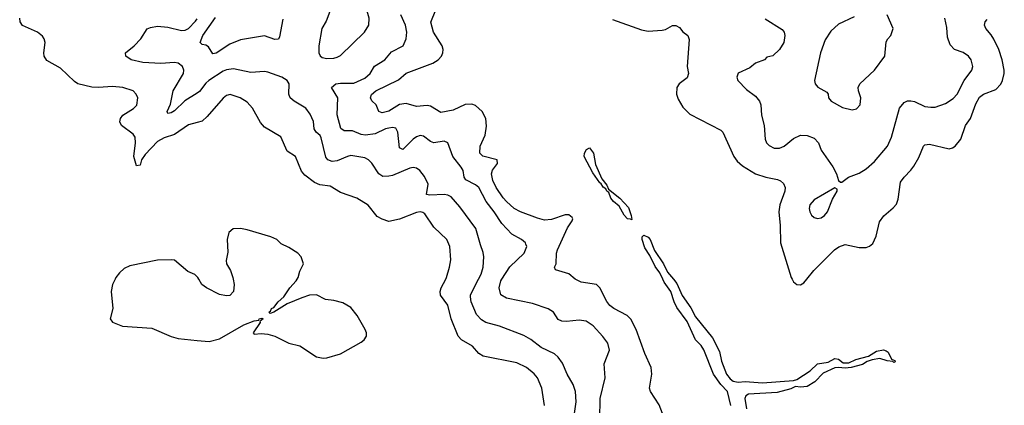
# Model space of a CAD drawing. Header units: inches. Extents: x 1173000 to 1307049, y 522583 to 678455.
# Tile 396 of 617: x 1278973 to 1284670, y 589271 to 591502. Entities that reach past the tile are written whole.
import ezdxf

# ---------------------------------------------------------------- set-up
doc = ezdxf.new("R2010")
doc.units = ezdxf.units.IN
doc.header["$MEASUREMENT"] = 0
for name, color, linetype in [('B2578', 7, 'Continuous'), ('B2579', 7, 'Continuous'), ('B2588', 7, 'Continuous'), ('B2589', 7, 'Continuous')]:
    doc.layers.add(name, color=color, linetype=linetype)

msp = doc.modelspace()

# ---------------------------------------------------------------- linework, layer by layer
at = {"layer": 'B2578', "color": 5, "elevation": 920}
msp.add_lwpolyline([(1279525.3, 590000), (1279510.3, 589970), (1279502, 589930), (1279512.4, 589830), (1279496, 589770), (1279510.7, 589750.7), (1279567.9, 589727.9), (1279737.3, 589717.3), (1279850, 589668.7), (1279890, 589657), (1280000, 589646.4)], dxfattribs=at)
at = {"layer": 'B2579', "color": 5}
for points, elevation in [([(1280000, 590906.6), (1279950, 590892.5), (1279870, 590837), (1279810, 590818.5), (1279770, 590797.5), (1279698.9, 590721.1), (1279678.2, 590690), (1279670, 590659.3), (1279650, 590656.3), (1279633.6, 590710), (1279643.9, 590790), (1279641.1, 590821.1), (1279630, 590839.3), (1279562, 590890), (1279552.8, 590910), (1279556.3, 590930), (1279570.9, 590949.1), (1279632.7, 590987.3), (1279651.9, 591008.1), (1279656.9, 591050), (1279648, 591070), (1279629.5, 591090), (1279570, 591109.8), (1279510, 591114.2), (1279430, 591108.6), (1279390.9, 591110.9), (1279309.9, 591129.9), (1279290, 591143.5), (1279210, 591220.5), (1279130, 591265.1), (1279115.6, 591290), (1279113.6, 591310), (1279120.9, 591370), (1279116, 591390), (1279105.8, 591405.8), (1279076, 591430), (1278989, 591469), (1278975.4, 591490), (1278973.5, 591510)], 880), ([(1280000, 591077.4), (1279928.7, 591031.3), (1279870, 590974.6), (1279850, 590962.9), (1279830, 590959.3), (1279827.1, 590970), (1279846.2, 591013.8), (1279861.3, 591090), (1279921.1, 591190), (1279923.2, 591210), (1279915, 591230), (1279890, 591249.9), (1279870, 591254.1), (1279790, 591248.1), (1279686.2, 591253.8), (1279617.6, 591270), (1279587.3, 591290), (1279585.6, 591310), (1279635.6, 591350), (1279675.1, 591390), (1279711.2, 591448.8), (1279730, 591457), (1279770, 591463.7), (1279830, 591457.8), (1279910, 591439), (1279930, 591441.2), (1279950, 591451), (1279990, 591493.7), (1280000, 591506.9)], 860), ([(1280000, 590013.7), (1279986.9, 590026.9), (1279945.5, 590045.5), (1279870, 590109.6), (1279850, 590112.6), (1279770, 590111.2), (1279610, 590078.4), (1279578.3, 590061.7), (1279550, 590037), (1279530, 590009.4), (1279525.3, 590000)], 920)]:
    msp.add_lwpolyline(points, dxfattribs=dict(at, elevation=elevation))
at = {"layer": 'B2588', "color": 5}
for points, elevation in [([(1280000, 589646.4), (1280070, 589639.6), (1280130, 589655.9), (1280270, 589735.3), (1280330, 589759.1), (1280356.4, 589763.6), (1280358, 589770), (1280374.8, 589774.8), (1280382, 589770), (1280363.6, 589756.4), (1280364.7, 589750), (1280324.7, 589690), (1280330, 589682), (1280370, 589686.8), (1280410, 589682), (1280450, 589670.4), (1280531, 589630), (1280594, 589614), (1280690, 589550.5), (1280730, 589543), (1280750, 589545.5), (1280830, 589567.7), (1280950, 589636.3), (1280966, 589650), (1280979.5, 589670), (1280980.7, 589690), (1280972, 589710), (1280926.3, 589790), (1280890, 589835.6), (1280842.7, 589862.7), (1280790, 589877), (1280743.6, 589883.6), (1280689.7, 589909.7), (1280650, 589907.7), (1280606.7, 589893.3), (1280521.5, 589858.5), (1280444.7, 589810), (1280422, 589802), (1280415.3, 589810), (1280425.1, 589814.9), (1280429.6, 589830), (1280443, 589837), (1280468.4, 589870), (1280501.5, 589898.5), (1280536.2, 589950), (1280572.2, 589990), (1280578.5, 590000)], 920), ([(1280208.9, 590000), (1280213.4, 589970), (1280210.4, 589929.6), (1280190, 589906), (1280170, 589904.5), (1280130, 589912.3), (1280054, 589950), (1280026.6, 589970), (1280009.4, 590000)], 920), ([(1282008.9, 589270), (1281994.8, 589370), (1281968.5, 589430), (1281950, 589453.5), (1281906.3, 589490), (1281850, 589516.1), (1281654.7, 589554.7), (1281630.7, 589570.7), (1281592.7, 589612.7), (1281530, 589648.5), (1281509.9, 589669.9), (1281470.6, 589770), (1281449.9, 589850), (1281408.7, 589908.7), (1281405.4, 589930), (1281411.3, 589950), (1281438.1, 590000)], 880), ([(1282182, 589210), (1282193.8, 589290), (1282189.8, 589350), (1282175.3, 589390), (1282141.6, 589450), (1282113.9, 589513.9), (1282089.7, 589550), (1282067.8, 589567.8), (1281990, 589604.6), (1281930, 589651.7), (1281890, 589674.6), (1281750, 589727.9), (1281670, 589749.8), (1281645.3, 589765.3), (1281616.2, 589796.2), (1281584.5, 589870), (1281581, 589899), (1281582.4, 589910), (1281628.4, 590000)], 860), ([(1282329.9, 589190), (1282331.4, 589310), (1282360.4, 589430), (1282355.1, 589510), (1282386, 589590), (1282376.3, 589630), (1282348, 589668), (1282291, 589730), (1282250, 589757.2), (1282210, 589762.9), (1282136.2, 589756.2), (1282110, 589758.3), (1282087.9, 589767.9), (1282061.6, 589810), (1282030, 589829.7), (1281939.5, 589859.5), (1281790, 589889.8), (1281757.2, 589910), (1281746.9, 589950), (1281756.1, 589990), (1281762.7, 590000)], 840), ([(1282712.5, 589172.5), (1282673.7, 589273.7), (1282623.1, 589350), (1282617.2, 589370), (1282630.8, 589450), (1282626.6, 589490), (1282589.9, 589569.9), (1282539.9, 589710), (1282509.4, 589769.4), (1282488.5, 589790), (1282410.4, 589830.4), (1282387.8, 589847.8), (1282370.5, 589870.5), (1282330.5, 589950.5), (1282310, 589969.7), (1282222.5, 589982.5), (1282190, 589998.3), (1282188, 590000)], 820), ([(1283087.7, 589270), (1283069.3, 589350), (1283030, 589391.7), (1282986.6, 589450), (1282931.7, 589591.7), (1282915.8, 589615.8), (1282882.9, 589650), (1282834.6, 589754.6), (1282775.7, 589835.7), (1282759.3, 589870), (1282739.8, 589930), (1282702.4, 589982.4), (1282693.8, 590000)], 780), ([(1282755.4, 590000), (1282775.5, 589975.5), (1282806.2, 589906.2), (1282855.5, 589835.5), (1282883.2, 589783.2), (1282981.3, 589661.3), (1283022.6, 589582.6), (1283033.1, 589526.9), (1283062.1, 589450), (1283082.9, 589422.9), (1283101.1, 589410), (1283130, 589404.3), (1283170, 589407.6), (1283270, 589399.8), (1283450, 589413.5), (1283470, 589420.7), (1283547.1, 589470), (1283590, 589511.3), (1283650, 589519.7), (1283690, 589541.1), (1283710, 589538.4), (1283736.8, 589516.8), (1283770, 589515.5), (1283810, 589534.8), (1283884.2, 589555.8), (1283930, 589582.9), (1283970, 589591.1), (1283986.6, 589586.6), (1283997.8, 589577.8), (1284018, 589538), (1284037.3, 589530), (1284038, 589522), (1284030, 589519), (1284024.1, 589524.1), (1283991.4, 589528.6), (1283950, 589541.6), (1283905.4, 589534.6), (1283876.1, 589523.9), (1283850, 589506.1), (1283784, 589490), (1283750, 589484.8), (1283710, 589489.8), (1283690, 589486.6), (1283622.6, 589457.4), (1283572.8, 589407.2), (1283530, 589379.2), (1283490, 589375), (1283461.5, 589378.5), (1283434.4, 589365.6), (1283355.6, 589344.4), (1283190, 589335.2), (1283173.9, 589326.1), (1283169.3, 589310), (1283179.1, 589250)], 780), ([(1283442.6, 590000), (1283450, 589984.9), (1283470, 589970.4), (1283490, 589968.4), (1283510, 589979.3), (1283527, 590000)], 820)]:
    msp.add_lwpolyline(points, dxfattribs=dict(at, elevation=elevation))
at = {"layer": 'B2589', "color": 5}
for points, elevation in [([(1280910, 591649.7), (1280870, 591641.4), (1280830, 591625.1), (1280796.4, 591603.6), (1280779.1, 591580.9), (1280746.2, 591493.8), (1280721.1, 591450), (1280703.6, 591350), (1280704.9, 591310), (1280712.1, 591292.1), (1280723.6, 591283.6), (1280750, 591276.5), (1280790, 591278.3), (1280810, 591284.9), (1280830, 591294.9), (1280968.2, 591430), (1280993.5, 591470), (1280995.3, 591510), (1280972.2, 591592.2), (1280950.8, 591630.8), (1280930, 591646.3)], 860), ([(1282510, 590344), (1282508, 590348), (1282490, 590349.8), (1282469.9, 590369.9), (1282442.3, 590422.3), (1282408.7, 590450), (1282393.5, 590470), (1282381.5, 590501.5), (1282370, 590509.6), (1282363.7, 590523.7), (1282350, 590532), (1282336.2, 590556.2), (1282330, 590558.7), (1282290, 590614.7), (1282238.4, 590710), (1282241.8, 590730), (1282253.6, 590750), (1282270, 590759.6), (1282292.8, 590730), (1282304.3, 590664.3), (1282341.8, 590581.8), (1282370, 590544.9), (1282380.3, 590520.3), (1282445.3, 590470), (1282495.7, 590415.7), (1282511.6, 590368.4), (1282514, 590346)], 780), ([(1283690, 590528), (1283570, 590459.1), (1283545, 590430), (1283541.8, 590410), (1283545, 590390), (1283554.9, 590370), (1283570, 590356.9), (1283590, 590351.5), (1283610, 590356.1), (1283630, 590369.1), (1283647.1, 590390), (1283675.8, 590464.2), (1283702, 590510), (1283702, 590522)], 840)]:
    msp.add_lwpolyline(points, close=True, dxfattribs=dict(at, elevation=elevation))
for points, elevation in [([(1280496, 591504), (1280477.1, 591402.9), (1280470.9, 591389.1), (1280450, 591386.2), (1280390, 591408.6), (1280250, 591384.8), (1280190, 591360.6), (1280110, 591307.9), (1280090, 591303.6), (1280065.2, 591345.2), (1280050, 591354.3), (1280030, 591357.6), (1280017.6, 591370), (1280032.5, 591410), (1280105.4, 591514.6)], 840), ([(1281762.7, 590000), (1281810, 590071.2), (1281892.1, 590150), (1281906.6, 590190), (1281902.5, 590202.5), (1281899.7, 590210), (1281876.9, 590230), (1281820.9, 590260.9), (1281761.9, 590321.9), (1281718.1, 590390), (1281672.5, 590450), (1281630, 590530.6), (1281610, 590547), (1281555.4, 590575.4), (1281545.7, 590590), (1281538.2, 590630), (1281528.5, 590648.5), (1281479.3, 590710), (1281449.8, 590789.8), (1281430, 590799.7), (1281370, 590789.8), (1281350, 590797.1), (1281310, 590828.7), (1281290, 590832.4), (1281270, 590824.6), (1281250, 590809.8), (1281189.7, 590749.7), (1281170, 590760.9), (1281161.5, 590850), (1281150, 590873.7), (1281130, 590877.4), (1281110, 590875), (1281090, 590869.8), (1281030, 590840.5), (1280973.7, 590833.7), (1280950, 590837), (1280899.6, 590859.6), (1280850, 590858.9), (1280832.2, 590872.2), (1280810.7, 590950.7), (1280813.4, 591050), (1280777.7, 591110), (1280802.9, 591130), (1280830, 591134.4), (1280905.9, 591134.1), (1280970, 591163.2), (1281000.3, 591190), (1281027.1, 591232.9), (1281085.1, 591270), (1281123.9, 591316.1), (1281191.1, 591350), (1281209.8, 591390), (1281214, 591430), (1281206, 591470), (1281178.9, 591530)], 840), ([(1282188, 590000), (1282151.1, 590031.1), (1282074.2, 590054.2), (1282067.6, 590070), (1282076.8, 590090), (1282079.3, 590150), (1282085.1, 590170), (1282142, 590298), (1282170, 590338.8), (1282174.3, 590350), (1282170, 590357), (1282150, 590372.4), (1282130, 590373.5), (1282050, 590345.1), (1282010, 590342.2), (1281970, 590352.8), (1281871.6, 590390), (1281834.7, 590410), (1281789, 590450), (1281770, 590470.9), (1281730.8, 590530.8), (1281711.3, 590571.3), (1281703.6, 590610), (1281709.6, 590630.4), (1281737, 590670), (1281735.8, 590690), (1281652.9, 590712.9), (1281636.1, 590730), (1281637.6, 590770), (1281666.3, 590833.7), (1281673.9, 590886.1), (1281669.7, 590930), (1281648.4, 590970), (1281610, 591005.1), (1281590, 591013.5), (1281550, 591010.7), (1281481.4, 590978.6), (1281410, 590964.8), (1281350, 591001.1), (1281330, 591005.5), (1281270, 590999.8), (1281210, 591017.5), (1281170, 591011.8), (1281110, 590971.9), (1281070, 590963), (1281051.3, 590970), (1281036.3, 591010), (1281010, 591032.3), (1281002.2, 591050), (1281009.7, 591069.7), (1281033.5, 591090), (1281165.5, 591154.5), (1281210, 591191.6), (1281362.7, 591250), (1281394, 591270), (1281413.1, 591290), (1281422.4, 591310), (1281423.5, 591330), (1281418.2, 591350), (1281367.4, 591430), (1281352.3, 591487.7), (1281381.5, 591558.5)], 820), ([(1283287.2, 591507.2), (1283385.5, 591445.5), (1283397, 591430), (1283400.9, 591410), (1283394, 591370), (1283370, 591329.7), (1283330, 591292), (1283296, 591284), (1283282, 591270), (1283230, 591249.3), (1283196.7, 591223.3), (1283130, 591193.2), (1283122, 591170), (1283127.3, 591150), (1283178.2, 591098.2), (1283230, 591058.4), (1283254, 591030), (1283262, 591010), (1283264.2, 590950), (1283280.3, 590890), (1283285.6, 590810), (1283294, 590790), (1283310, 590772.9), (1283339, 590759), (1283370, 590758.5), (1283396, 590770), (1283450, 590814.7), (1283490, 590833.4), (1283530, 590832.1), (1283570, 590816.5), (1283594.6, 590790), (1283610, 590747.7), (1283677, 590650), (1283699.1, 590610), (1283710, 590572), (1283722, 590562), (1283730, 590562), (1283768.7, 590590), (1283830, 590614.4), (1283870, 590638.4), (1283918.8, 590681.2), (1283993.3, 590770), (1284018, 590822), (1284063.1, 590990), (1284090, 591022), (1284110, 591032.9), (1284130, 591032.8), (1284150, 591027.8), (1284210, 590999.7), (1284244.4, 590995.6), (1284270, 590996.5), (1284330, 591017.6), (1284374.1, 591045.9), (1284397.6, 591070), (1284436.8, 591150), (1284481.7, 591210), (1284487.2, 591230), (1284478.3, 591270), (1284463.5, 591290), (1284432, 591312), (1284381.6, 591330), (1284356.9, 591356.9), (1284340.5, 591400.5), (1284337.4, 591457.4), (1284325.4, 591510)], 840), ([(1283801.1, 591518.9), (1283710, 591476), (1283665.4, 591434.6), (1283634.1, 591385.9), (1283605.6, 591310), (1283572, 591150), (1283574.9, 591130), (1283591.5, 591111.5), (1283642.4, 591082.4), (1283650.6, 591070), (1283653.4, 591050), (1283667.3, 591030), (1283733.7, 590993.7), (1283790, 590979.3), (1283814.9, 590985.1), (1283835.6, 591010), (1283840.5, 591050), (1283825.6, 591090), (1283824.2, 591110), (1283834.7, 591130), (1283918.9, 591210), (1283979.3, 591290), (1283986.7, 591373.3), (1283995.1, 591390), (1284013.6, 591410), (1284027, 591450), (1283991.5, 591530)], 860), ([(1282403, 591503), (1282570, 591443.7), (1282610, 591435.3), (1282690, 591441.1), (1282710, 591445.7), (1282750, 591467.2), (1282770, 591468.7), (1282790, 591456.4), (1282810, 591432), (1282839.5, 591410), (1282846.7, 591386.7), (1282834.4, 591230), (1282842.4, 591190), (1282834.7, 591165.3), (1282789.4, 591130), (1282775, 591110), (1282774.2, 591070), (1282782.7, 591042.7), (1282810, 590995.3), (1282850, 590955.8), (1283030, 590863.1), (1283041.1, 590850), (1283105.3, 590710), (1283124, 590684), (1283155.4, 590655.4), (1283230.2, 590610.2), (1283290.1, 590590.1), (1283357.4, 590577.4), (1283375.5, 590570), (1283393.2, 590553.2), (1283401.3, 590530), (1283399.7, 590510), (1283372, 590430), (1283365.2, 590390), (1283373.6, 590310), (1283375.5, 590210), (1283437.6, 590010), (1283442.6, 590000)], 820), ([(1283527, 590000), (1283568.2, 590050), (1283687.8, 590170), (1283711.8, 590188.2), (1283750, 590200.9), (1283830, 590183.5), (1283870, 590183.8), (1283890, 590191.3), (1283910, 590207.6), (1283928.9, 590250), (1283948.1, 590331.9), (1283972.6, 590367.4), (1284027.7, 590412.3), (1284045.3, 590434.7), (1284056.2, 590463.8), (1284070, 590560.7), (1284089.7, 590590), (1284129.8, 590630.2), (1284146.2, 590653.8), (1284174.9, 590705.1), (1284202, 590770), (1284210, 590776.9), (1284237.8, 590782.2), (1284350, 590755.2), (1284370, 590759.7), (1284385.1, 590770), (1284417.6, 590810), (1284445.3, 590890), (1284474.2, 590930), (1284505.4, 591014.6), (1284526.6, 591053.4), (1284550, 591071), (1284621.6, 591098.4), (1284650, 591128.1), (1284659.8, 591150), (1284669.1, 591190.9), (1284669.8, 591210.2), (1284657.4, 591270), (1284637.6, 591330), (1284610, 591388.7), (1284594.5, 591414.5), (1284562.5, 591450), (1284555.7, 591470), (1284559.4, 591490), (1284570, 591502.8)], 820), ([(1281628.4, 590000), (1281643.7, 590030), (1281654, 590070), (1281659.4, 590130), (1281655.6, 590155.6), (1281638.9, 590198.9), (1281613, 590293), (1281519.6, 590419.6), (1281470, 590476.5), (1281450, 590486.8), (1281430, 590490.3), (1281345.6, 590485.6), (1281327.1, 590490), (1281335.8, 590550), (1281315.1, 590595.1), (1281289.3, 590629.3), (1281270, 590642), (1281250, 590646.5), (1281230, 590642.2), (1281130, 590600.9), (1281110, 590595.5), (1281074.6, 590594.6), (1281050.5, 590610.5), (1281011.7, 590671.7), (1280991, 590691), (1280970, 590702.3), (1280890, 590715), (1280870, 590710.8), (1280810, 590684.1), (1280781.6, 590681.6), (1280757, 590690), (1280745.4, 590705.4), (1280717.2, 590817.2), (1280710.9, 590830.9), (1280688.4, 590850), (1280676.8, 590870), (1280673, 590913), (1280654.9, 590954.9), (1280628.2, 590990), (1280562, 591030), (1280539.2, 591050), (1280530.9, 591070), (1280531.8, 591130), (1280520.9, 591150), (1280489.3, 591170), (1280410, 591198.5), (1280390, 591201.5), (1280310, 591196.8), (1280210, 591217), (1280170, 591212), (1280150, 591203.9), (1280067.5, 591150), (1280050, 591134), (1280013.7, 591086.3), (1280000, 591077.4)], 860), ([(1281438.1, 590000), (1281443.5, 590010), (1281460.4, 590070), (1281467.2, 590112.8), (1281461.8, 590190), (1281444.4, 590230), (1281370, 590302.2), (1281318, 590378), (1281306.2, 590386.2), (1281290, 590389.3), (1281270, 590385.7), (1281170, 590346.6), (1281110, 590334.5), (1281070, 590347.6), (1281042.3, 590362.3), (1280990, 590427.6), (1280923.6, 590470), (1280830, 590502), (1280770, 590538.2), (1280710, 590545.3), (1280679.2, 590559.2), (1280623, 590603), (1280604.4, 590624.4), (1280570, 590709.6), (1280521.4, 590741.4), (1280483.5, 590823.5), (1280390, 590879.7), (1280366.4, 590906.4), (1280319.8, 590990), (1280290, 591023.9), (1280249.9, 591049.9), (1280191.8, 591068.2), (1280170, 591063.5), (1280150, 591048), (1280058.7, 590941.3), (1280030, 590915), (1280000, 590906.6)], 880), ([(1280578.5, 590000), (1280584.7, 590010), (1280593.5, 590046.5), (1280616.2, 590090), (1280602, 590130), (1280582.7, 590150), (1280530, 590183.7), (1280485.4, 590205.4), (1280461.2, 590230), (1280425.7, 590245.7), (1280290, 590285.6), (1280250, 590293), (1280208.8, 590291.2), (1280184, 590270), (1280173.4, 590230), (1280176.7, 590156.7), (1280168.1, 590108.1), (1280170.7, 590090), (1280193.4, 590050), (1280207.3, 590010), (1280208.9, 590000)], 920), ([(1282693.8, 590000), (1282676.2, 590036.2), (1282650, 590073), (1282618.3, 590138.3), (1282590, 590182), (1282575, 590230), (1282574, 590246), (1282584.7, 590255.3), (1282610, 590242.8), (1282621.6, 590230), (1282645.4, 590165.4), (1282697.2, 590090), (1282721.3, 590041.3), (1282755.4, 590000)], 780), ([(1280009.4, 590000), (1280003.7, 590010), (1280000, 590013.7)], 920)]:
    msp.add_lwpolyline(points, dxfattribs=dict(at, elevation=elevation))

doc.saveas('drawing.dxf')
